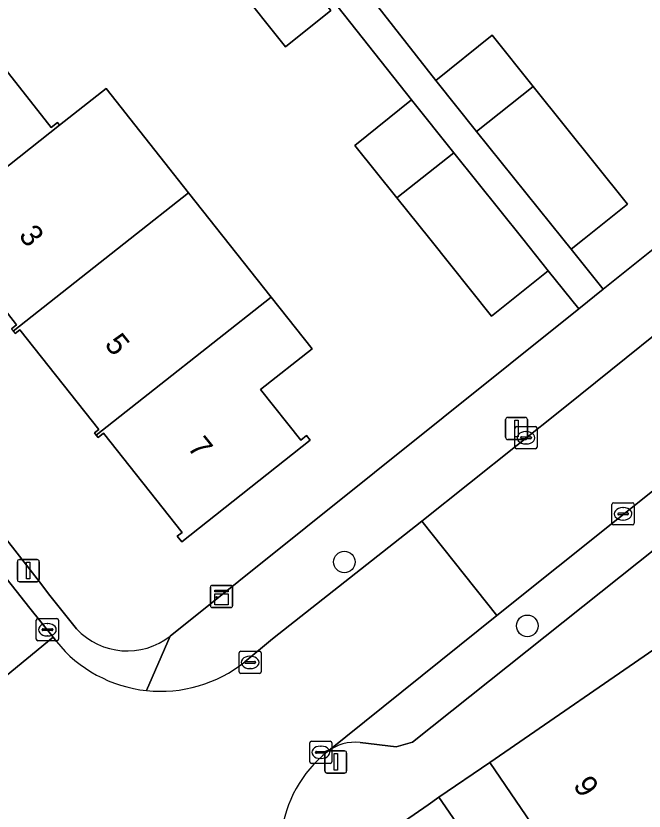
# Model space of a CAD drawing. Extents: x 157445 to 158888, y 383061 to 384688.
# Drawn here: x 158206.2 to 158234.55, y 383974.17 to 384010.07 of the extents above; entities that cross this region are included whole.
import ezdxf

# ---------------------------------------------------------------- set-up
doc = ezdxf.new("R2010")
doc.units = 0
for name, color, linetype in [('IMGEO_Boom', 7, 'Continuous'), ('IMGEO_Erf', 7, 'Continuous'), ('IMGEO_Groenvoorziening', 7, 'Continuous'), ('IMGEO_Kast', 7, 'Continuous'), ('IMGEO_Kolk', 7, 'Continuous'), ('IMGEO_Lichtmast', 7, 'Continuous'), ('IMGEO_Pand', 7, 'Continuous'), ('IMGEO_Pand_nummerreeks', 7, 'Continuous'), ('IMGEO_Parkeervlak_open', 7, 'Continuous'), ('IMGEO_Rijbaan_lokaal_open', 7, 'Continuous'), ('IMGEO_Voetpad_open', 7, 'Continuous')]:
    doc.layers.add(name, color=color, linetype=linetype)

msp = doc.modelspace()

# ---------------------------------------------------------------- linework, layer by layer
at = {"layer": 'IMGEO_Boom'}
for centre in [(158221.023, 383985.418), (158229.28, 383982.536)]:
    msp.add_circle(centre, 0.489, dxfattribs=at)
at = {"layer": 'IMGEO_Erf'}
for points in [[(158224.049, 384006.277), (158214.641, 384018.197), (158214.352, 384017.969), (158204.315, 384010.034)], [(158221.934, 384011.284), (158225.147, 384007.157), (158227.691, 384009.195), (158229.547, 384006.878), (158233.8, 384001.571), (158231.838, 384000), (158231.256, 383999.534), (158232.701, 383997.73), (158243.011, 384005.985), (158241.015, 384008.458), (158241.119, 384008.541), (158241.458, 384008.812), (158239.261, 384011.562), (158236.91, 384009.684), (158235.428, 384011.539)], [(158204.197, 384009.586), (158207.796, 384005.034), (158208.079, 384005.258), (158208.173, 384005.14), (158210.268, 384006.797), (158213.994, 384002.085), (158217.718, 383997.376), (158219.565, 383995.041), (158217.242, 383993.204), (158219.053, 383990.913), (158219.321, 383991.126), (158219.483, 383990.921), (158213.686, 383986.322), (158213.482, 383986.578), (158213.706, 383986.756), (158210.156, 383991.231), (158209.911, 383991.036), (158209.829, 383991.139), (158209.747, 383991.242), (158209.948, 383991.401), (158206.382, 383995.896), (158206.169, 383995.727)], [(158213.17, 383982.077), (158231.603, 383996.85), (158230.228, 383998.566), (158227.667, 383996.516), (158224.875, 384000), (158223.386, 384001.857), (158221.489, 384004.225), (158224.049, 384006.277)], [(158194.934, 384000.322), (158195.187, 384000), (158207.266, 383984.518), (158207.739, 383983.908), (158208.934, 383982.401)], [(158206, 383995.939), (158206.227, 383996.118), (158203.227, 384000)]]:
    msp.add_lwpolyline(points, dxfattribs=at)
msp.add_lwpolyline([(158216.161, 384011.458), (158214.023, 384014.158), (158216.08, 384015.787), (158218.219, 384013.085), (158220.417, 384010.311), (158218.36, 384008.682)], close=True, dxfattribs=at)
msp.add_arc((158211.228, 383984.534), 3.132, 222.9228, 308.3295, dxfattribs=at)
at = {"layer": 'IMGEO_Groenvoorziening'}
msp.add_lwpolyline([(158225.293, 383974.797), (158224.799, 383974.456), (158223.295, 383973.415), (158224.996, 383970.082), (158227.047, 383968.348), (158228.184, 383965.686), (158229.499, 383963.347), (158231.544, 383962.346), (158232.838, 383961.286), (158234.111, 383959.038), (158236.987, 383954.969), (158237.807, 383955.527), (158238.304, 383955.864)], close=True, dxfattribs=at)
at = {"layer": 'IMGEO_Kast'}
for p, q in [((158214.981, 383983.436), (158214.981, 383984.277)), ((158214.981, 383984.277), (158214.981, 383983.436)), ((158215.056, 383984.361), (158215.897, 383984.361)), ((158215.897, 383984.361), (158215.056, 383984.361)), ((158215.981, 383984.286), (158215.981, 383983.445)), ((158215.981, 383983.445), (158215.981, 383984.286)), ((158215.906, 383983.361), (158215.065, 383983.361)), ((158215.065, 383983.361), (158215.906, 383983.361))]:
    msp.add_line(p, q, dxfattribs=at)
for points in [[(158215.176, 383984.151), (158215.776, 383984.151), (158215.776, 383984.066), (158215.176, 383984.066), (158215.176, 383984.151)], [(158215.176, 383983.976), (158215.776, 383983.976), (158215.776, 383983.487), (158215.176, 383983.487), (158215.176, 383983.976)]]:
    msp.add_lwpolyline(points, dxfattribs=at)
msp.add_circle((158215.26, 383983.825), 0.0377, dxfattribs=at)
for centre, start, end in [((158215.059, 383984.283), 92.4484, 184.2845), ((158215.059, 383984.283), 92.4484, 184.2845), ((158215.903, 383984.283), 2.4484, 94.2845), ((158215.903, 383984.283), 2.4484, 94.2845), ((158215.059, 383983.439), 182.4484, 274.2845), ((158215.059, 383983.439), 182.4484, 274.2845), ((158215.903, 383983.439), 272.4484, 4.2845), ((158215.903, 383983.439), 272.4484, 4.2845)]:
    msp.add_arc(centre, 0.0779, start, end, dxfattribs=at)
at = {"layer": 'IMGEO_Kolk'}
for p, q in [((158228.722, 383990.602), (158228.722, 383991.454)), ((158228.797, 383991.528), (158229.649, 383991.528)), ((158229.723, 383991.454), (158229.723, 383990.602)), ((158228.981, 383991.022), (158228.981, 383991.034)), ((158229.024, 383991.071), (158229.422, 383991.071)), ((158229.21, 383991.308), (158229.235, 383991.308)), ((158229.465, 383991.034), (158229.465, 383991.022)), ((158229.419, 383990.985), (158229.021, 383990.985)), ((158229.233, 383990.748), (158229.208, 383990.748)), ((158229.649, 383990.528), (158228.797, 383990.528)), ((158233.1, 383987.166), (158233.1, 383988.018)), ((158233.175, 383988.092), (158234.027, 383988.092)), ((158233.588, 383987.872), (158233.613, 383987.872)), ((158234.101, 383988.018), (158234.101, 383987.166)), ((158233.359, 383987.586), (158233.359, 383987.598)), ((158233.797, 383987.549), (158233.399, 383987.549)), ((158233.402, 383987.635), (158233.8, 383987.635)), ((158233.843, 383987.598), (158233.843, 383987.586)), ((158234.027, 383987.092), (158233.175, 383987.092)), ((158233.611, 383987.312), (158233.586, 383987.312)), ((158207.123, 383981.935), (158207.123, 383982.787)), ((158207.198, 383982.861), (158208.05, 383982.861)), ((158208.124, 383982.787), (158208.124, 383981.935)), ((158207.611, 383982.641), (158207.636, 383982.641)), ((158207.382, 383982.355), (158207.382, 383982.367)), ((158207.82, 383982.318), (158207.422, 383982.318)), ((158207.425, 383982.404), (158207.823, 383982.404)), ((158207.634, 383982.081), (158207.609, 383982.081)), ((158207.866, 383982.367), (158207.866, 383982.355)), ((158208.05, 383981.861), (158207.198, 383981.861)), ((158216.345, 383981.385), (158217.197, 383981.385)), ((158216.27, 383980.459), (158216.27, 383981.311)), ((158216.758, 383981.165), (158216.783, 383981.165)), ((158217.271, 383981.311), (158217.271, 383980.459)), ((158216.529, 383980.879), (158216.529, 383980.891)), ((158216.967, 383980.842), (158216.569, 383980.842)), ((158216.572, 383980.928), (158216.97, 383980.928)), ((158217.013, 383980.891), (158217.013, 383980.879)), ((158217.197, 383980.385), (158216.345, 383980.385)), ((158216.781, 383980.605), (158216.756, 383980.605)), ((158219.46, 383976.399), (158219.46, 383977.251)), ((158219.535, 383977.325), (158220.387, 383977.325)), ((158219.948, 383977.105), (158219.973, 383977.105)), ((158220.461, 383977.251), (158220.461, 383976.399)), ((158219.719, 383976.819), (158219.719, 383976.831)), ((158220.157, 383976.782), (158219.759, 383976.782)), ((158219.762, 383976.868), (158220.16, 383976.868)), ((158220.203, 383976.831), (158220.203, 383976.819)), ((158220.387, 383976.325), (158219.535, 383976.325)), ((158219.971, 383976.545), (158219.946, 383976.545))]:
    msp.add_line(p, q, dxfattribs=at)
for points in [[(158228.722, 383990.602), (158228.722, 383991.454)], [(158228.797, 383991.528), (158229.649, 383991.528)], [(158229.723, 383991.454), (158229.723, 383990.602)], [(158229.649, 383990.528), (158228.797, 383990.528)], [(158233.1, 383987.166), (158233.1, 383988.018)], [(158233.175, 383988.092), (158234.027, 383988.092)], [(158234.101, 383988.018), (158234.101, 383987.166)], [(158234.027, 383987.092), (158233.175, 383987.092)], [(158207.123, 383981.935), (158207.123, 383982.787)], [(158207.198, 383982.861), (158208.05, 383982.861)], [(158208.124, 383982.787), (158208.124, 383981.935)], [(158208.05, 383981.861), (158207.198, 383981.861)], [(158216.345, 383981.385), (158217.197, 383981.385)], [(158216.27, 383980.459), (158216.27, 383981.311)], [(158217.271, 383981.311), (158217.271, 383980.459)], [(158217.197, 383980.385), (158216.345, 383980.385)], [(158219.46, 383976.399), (158219.46, 383977.251)], [(158219.535, 383977.325), (158220.387, 383977.325)], [(158220.461, 383977.251), (158220.461, 383976.399)], [(158220.387, 383976.325), (158219.535, 383976.325)]]:
    msp.add_lwpolyline(points, dxfattribs=at)
for centre, radius, start, end in [((158228.799, 383991.452), 0.0765, 91.552, 178.448), ((158228.799, 383991.452), 0.0765, 91.552, 178.448), ((158229.647, 383991.452), 0.0765, 1.552, 88.448), ((158229.647, 383991.452), 0.0765, 1.552, 88.448), ((158229.021, 383991.031), 0.0403, 85.8775, 175.7526), ((158229.426, 383991.033), 0.0386, 1.7309, 96.639), ((158229.018, 383991.021), 0.0366, 178.938, 274.7102), ((158229.422, 383991.028), 0.043, 264.8664, 352.4533), ((158228.799, 383990.604), 0.0765, 181.552, 268.448), ((158228.799, 383990.604), 0.0765, 181.552, 268.448), ((158229.647, 383990.604), 0.0765, 271.552, 358.448), ((158229.647, 383990.604), 0.0765, 271.552, 358.448), ((158233.177, 383988.016), 0.0765, 91.552, 178.448), ((158233.177, 383988.016), 0.0765, 91.552, 178.448), ((158234.025, 383988.016), 0.0765, 1.552, 88.448), ((158234.025, 383988.016), 0.0765, 1.552, 88.448), ((158233.399, 383987.595), 0.0403, 85.8775, 175.7526), ((158233.396, 383987.585), 0.0366, 178.938, 274.7102), ((158233.8, 383987.592), 0.043, 264.8664, 352.4533), ((158233.804, 383987.597), 0.0386, 1.7309, 96.639), ((158233.177, 383987.168), 0.0765, 181.552, 268.448), ((158233.177, 383987.168), 0.0765, 181.552, 268.448), ((158234.025, 383987.168), 0.0765, 271.552, 358.448), ((158234.025, 383987.168), 0.0765, 271.552, 358.448), ((158207.2, 383982.785), 0.0765, 91.552, 178.448), ((158207.2, 383982.785), 0.0765, 91.552, 178.448), ((158208.048, 383982.785), 0.0765, 1.552, 88.448), ((158208.048, 383982.785), 0.0765, 1.552, 88.448), ((158207.422, 383982.364), 0.0403, 85.8775, 175.7526), ((158207.419, 383982.354), 0.0366, 178.938, 274.7102), ((158207.823, 383982.361), 0.043, 264.8664, 352.4533), ((158207.827, 383982.366), 0.0386, 1.7309, 96.639), ((158207.2, 383981.937), 0.0765, 181.552, 268.448), ((158207.2, 383981.937), 0.0765, 181.552, 268.448), ((158208.048, 383981.937), 0.0765, 271.552, 358.448), ((158208.048, 383981.937), 0.0765, 271.552, 358.448), ((158216.347, 383981.309), 0.0765, 91.552, 178.448), ((158216.347, 383981.309), 0.0765, 91.552, 178.448), ((158217.195, 383981.309), 0.0765, 1.552, 88.448), ((158217.195, 383981.309), 0.0765, 1.552, 88.448), ((158216.569, 383980.888), 0.0403, 85.8775, 175.7526), ((158216.566, 383980.878), 0.0366, 178.938, 274.7102), ((158216.97, 383980.885), 0.043, 264.8664, 352.4533), ((158216.974, 383980.89), 0.0386, 1.7309, 96.639), ((158216.347, 383980.461), 0.0765, 181.552, 268.448), ((158216.347, 383980.461), 0.0765, 181.552, 268.448), ((158217.195, 383980.461), 0.0765, 271.552, 358.448), ((158217.195, 383980.461), 0.0765, 271.552, 358.448), ((158219.537, 383977.249), 0.0765, 91.552, 178.448), ((158219.537, 383977.249), 0.0765, 91.552, 178.448), ((158220.385, 383977.249), 0.0765, 1.552, 88.448), ((158220.385, 383977.249), 0.0765, 1.552, 88.448), ((158219.759, 383976.828), 0.0403, 85.8775, 175.7526), ((158219.756, 383976.818), 0.0366, 178.938, 274.7102), ((158220.16, 383976.825), 0.043, 264.8664, 352.4533), ((158220.164, 383976.83), 0.0386, 1.7309, 96.639), ((158219.537, 383976.401), 0.0765, 181.552, 268.448), ((158219.537, 383976.401), 0.0765, 181.552, 268.448), ((158220.385, 383976.401), 0.0765, 271.552, 358.448), ((158220.385, 383976.401), 0.0765, 271.552, 358.448)]:
    msp.add_arc(centre, radius, start, end, dxfattribs=at)
for centre, major_axis, ratio, start_param, end_param in [((158229.209, 383991.028), (-0.387, 0.002), 0.722429, 4.712389, 7.853982), ((158229.234, 383991.028), (-0.39, 0.002), 0.717154, 1.570796, 4.712389), ((158233.587, 383987.592), (-0.387, 0.002), 0.722429, 4.712389, 7.853982), ((158233.612, 383987.592), (-0.39, 0.002), 0.717154, 1.570796, 4.712389), ((158207.61, 383982.361), (-0.387, 0.002), 0.722429, 4.712389, 7.853982), ((158207.635, 383982.361), (-0.39, 0.002), 0.717154, 1.570796, 4.712389), ((158216.757, 383980.885), (-0.387, 0.002), 0.722429, 4.712389, 7.853982), ((158216.782, 383980.885), (-0.39, 0.002), 0.717154, 1.570796, 4.712389), ((158219.947, 383976.825), (-0.387, 0.002), 0.722429, 4.712389, 7.853982), ((158219.972, 383976.825), (-0.39, 0.002), 0.717154, 1.570796, 4.712389)]:
    msp.add_ellipse(centre, major_axis=major_axis, ratio=ratio, start_param=start_param, end_param=end_param, dxfattribs=at)
at = {"layer": 'IMGEO_Lichtmast'}
for p, q in [((158228.297, 383991.046), (158228.297, 383991.846)), ((158228.297, 383991.846), (158228.297, 383991.046)), ((158228.397, 383991.946), (158229.187, 383991.946)), ((158229.187, 383991.946), (158228.397, 383991.946)), ((158229.287, 383991.846), (158229.287, 383991.046)), ((158229.287, 383991.046), (158229.287, 383991.846)), ((158229.187, 383990.946), (158228.397, 383990.946)), ((158228.397, 383990.946), (158229.187, 383990.946)), ((158206.267, 383984.628), (158206.267, 383985.428)), ((158206.267, 383985.428), (158206.267, 383984.628)), ((158206.367, 383985.528), (158207.157, 383985.528)), ((158207.157, 383985.528), (158206.367, 383985.528)), ((158207.257, 383985.428), (158207.257, 383984.628)), ((158207.257, 383984.628), (158207.257, 383985.428)), ((158207.157, 383984.528), (158206.367, 383984.528)), ((158206.367, 383984.528), (158207.157, 383984.528)), ((158220.137, 383975.992), (158220.137, 383976.792)), ((158220.137, 383976.792), (158220.137, 383975.992)), ((158220.237, 383976.892), (158221.027, 383976.892)), ((158221.027, 383976.892), (158220.237, 383976.892)), ((158221.127, 383976.792), (158221.127, 383975.992)), ((158221.127, 383975.992), (158221.127, 383976.792)), ((158221.027, 383975.892), (158220.237, 383975.892)), ((158220.237, 383975.892), (158221.027, 383975.892))]:
    msp.add_line(p, q, dxfattribs=at)
for points in [[(158228.717, 383991.821), (158228.867, 383991.821), (158228.867, 383991.071), (158228.717, 383991.071), (158228.717, 383991.821)], [(158206.687, 383985.403), (158206.837, 383985.403), (158206.837, 383984.653), (158206.687, 383984.653), (158206.687, 383985.403)], [(158220.557, 383976.767), (158220.707, 383976.767), (158220.707, 383976.017), (158220.557, 383976.017), (158220.557, 383976.767)]]:
    msp.add_lwpolyline(points, dxfattribs=at)
for centre, start, end in [((158228.397, 383991.846), 90, 180), ((158228.397, 383991.846), 90, 180), ((158229.187, 383991.846), 0, 90), ((158229.187, 383991.846), 360, 90), ((158228.397, 383991.046), 180, 270), ((158228.397, 383991.046), 180, 270), ((158229.187, 383991.046), 270, 0), ((158229.187, 383991.046), 270, 0), ((158206.367, 383985.428), 90, 180), ((158206.367, 383985.428), 90, 180), ((158207.157, 383985.428), 0, 90), ((158207.157, 383985.428), 360, 90), ((158206.367, 383984.628), 180, 270), ((158206.367, 383984.628), 180, 270), ((158207.157, 383984.628), 270, 0), ((158207.157, 383984.628), 270, 0), ((158220.237, 383976.792), 90, 180), ((158220.237, 383976.792), 90, 180), ((158221.027, 383976.792), 0, 90), ((158221.027, 383976.792), 360, 90), ((158220.237, 383975.992), 180, 270), ((158220.237, 383975.992), 180, 270), ((158221.027, 383975.992), 270, 0), ((158221.027, 383975.992), 270, 0)]:
    msp.add_arc(centre, 0.1, start, end, dxfattribs=at)
at = {"layer": 'IMGEO_Pand'}
for points in [[(158218.219, 384013.085), (158216.161, 384011.458), (158218.36, 384008.682), (158220.417, 384010.311)], [(158202.33, 384000.519), (158208.173, 384005.14), (158208.079, 384005.258), (158207.796, 384005.034), (158204.197, 384009.586), (158204.487, 384009.815), (158204.315, 384010.034), (158202.386, 384008.509), (158198.463, 384005.407), (158198.639, 384005.184), (158198.942, 384005.423), (158202.55, 384000.859), (158202.249, 384000.622)], [(158226.993, 384004.853), (158229.547, 384006.878), (158227.691, 384009.195), (158225.147, 384007.157)], [(158226.993, 384004.853), (158230.883, 384000), (158231.256, 383999.534), (158231.838, 384000), (158233.8, 384001.571), (158229.547, 384006.878)], [(158202.33, 384000.519), (158202.41, 384000.418), (158202.709, 384000.655), (158203.227, 384000), (158206.227, 383996.118), (158206, 383995.939), (158206.085, 383995.832), (158211.356, 384000), (158213.994, 384002.085), (158210.268, 384006.797), (158208.173, 384005.14)], [(158223.386, 384001.857), (158225.96, 384003.892), (158224.049, 384006.277), (158221.489, 384004.225)], [(158223.386, 384001.857), (158224.875, 384000), (158227.667, 383996.516), (158230.228, 383998.566), (158229.079, 384000), (158225.96, 384003.892)], [(158213.994, 384002.085), (158211.356, 384000), (158206.085, 383995.832), (158206.169, 383995.727), (158206.382, 383995.896), (158209.948, 383991.401), (158209.747, 383991.242), (158209.829, 383991.139), (158217.718, 383997.376)], [(158209.829, 383991.139), (158209.911, 383991.036), (158210.156, 383991.231), (158213.706, 383986.756), (158213.482, 383986.578), (158213.686, 383986.322), (158219.483, 383990.921), (158219.321, 383991.126), (158219.053, 383990.913), (158217.242, 383993.204), (158219.565, 383995.041), (158217.718, 383997.376)], [(158239.801, 383976.965), (158236.155, 383982.261), (158235.669, 383981.927), (158227.583, 383976.366), (158229.939, 383972.921), (158230.286, 383973.158), (158231.125, 383971.956), (158230.78, 383971.702), (158231.218, 383971.062)]]:
    msp.add_lwpolyline(points, close=True, dxfattribs=at)
at = {"layer": 'IMGEO_Parkeervlak_open'}
for points in [[(158249.817, 384000.521), (158227.908, 383983.001)], [(158225.877, 383978.7), (158248.631, 383996.838)], [(158227.908, 383983.001), (158220.25, 383976.85)], [(158224.095, 383977.279), (158225.877, 383978.7)], [(158221.743, 383977.269), (158223.367, 383977.07)], [(158223.367, 383977.07), (158224.095, 383977.279)]]:
    msp.add_lwpolyline(points, dxfattribs=at)
msp.add_arc((158221.506, 383975.245), 2.038, 83.3183, 128.0345, dxfattribs=at)
at = {"layer": 'IMGEO_Rijbaan_lokaal_open'}
for points in [[(158174.906, 384015.418), (158175.676, 384014.439), (158188.616, 383998.114), (158189.781, 383996.75), (158192.203, 383993.822), (158199.789, 383984.229), (158203.731, 383979.269), (158204.04, 383978.882), (158207.883, 383982.027), (158206.832, 383983.339), (158204.898, 383985.76), (158201.914, 383989.554), (158192.686, 384001.026)], [(158220.25, 383976.85), (158227.908, 383983.001), (158224.525, 383987.264), (158217.777, 383981.955), (158216.53, 383980.913)], [(158208.029, 383981.824), (158207.883, 383982.027), (158204.04, 383978.882), (158204.178, 383978.709)]]:
    msp.add_lwpolyline(points, dxfattribs=at)
msp.add_lwpolyline([(158246.447, 384004.827), (158237.822, 383997.908), (158230.972, 383992.41), (158224.525, 383987.264), (158227.908, 383983.001), (158249.817, 384000.521)], close=True, dxfattribs=at)
for centre, radius, start, end in [((158212.736, 383985.637), 6.057, 219.0105, 263.8912), ((158212.738, 383985.636), 6.057, 263.8656, 308.7568), ((158223.767, 383972.449), 5.634, 128.631, 173.1869)]:
    msp.add_arc(centre, radius, start, end, dxfattribs=at)
at = {"layer": 'IMGEO_Voetpad_open'}
for points in [[(158214.641, 384018.197), (158224.049, 384006.277), (158225.96, 384003.892), (158229.079, 384000), (158230.228, 383998.566), (158231.603, 383996.85), (158232.701, 383997.73), (158231.256, 383999.534), (158230.883, 384000), (158226.993, 384004.853), (158225.147, 384007.157), (158221.934, 384011.284)], [(158254.018, 384013.019), (158251.699, 384012.793), (158246.086, 384008.467), (158243.011, 384005.985), (158232.701, 383997.73), (158231.603, 383996.85), (158213.17, 383982.077), (158212.091, 383979.614)], [(158192.686, 384001.026), (158201.914, 383989.554), (158204.898, 383985.76), (158206.832, 383983.339), (158207.883, 383982.027), (158208.029, 383981.824)], [(158208.934, 383982.401), (158207.739, 383983.908), (158207.266, 383984.518), (158195.187, 384000)], [(158249.109, 383999.141), (158248.981, 383997.51), (158248.631, 383996.838), (158225.877, 383978.7), (158224.095, 383977.279), (158223.367, 383977.07), (158221.743, 383977.269)], [(158216.53, 383980.913), (158217.777, 383981.955), (158224.525, 383987.264), (158230.972, 383992.41), (158237.822, 383997.908)], [(158218.173, 383973.117), (158221.17, 383971.943), (158223.295, 383973.415), (158224.799, 383974.456), (158225.293, 383974.797), (158227.583, 383976.366), (158235.669, 383981.927), (158234.997, 383982.764), (158241.092, 383987.655), (158242.517, 383988.796), (158247.503, 383992.785), (158248.876, 383991.069), (158255.224, 383997.223), (158255.702, 383997.679)], [(158212.091, 383979.614), (158213.17, 383982.077)], [(158229.939, 383972.921), (158227.583, 383976.366), (158225.293, 383974.797), (158238.304, 383955.864)]]:
    msp.add_lwpolyline(points, dxfattribs=at)
for centre, radius, start, end in [((158211.228, 383984.534), 3.132, 222.9228, 308.3295), ((158212.736, 383985.637), 6.057, 219.0105, 263.8912), ((158212.738, 383985.636), 6.057, 263.8656, 308.7568), ((158221.506, 383975.245), 2.038, 83.3183, 128.0345), ((158223.767, 383972.449), 5.634, 128.631, 173.1869)]:
    msp.add_arc(centre, radius, start, end, dxfattribs=at)

# ---------------------------------------------------------------- texts
at = {"layer": 'IMGEO_Pand_nummerreeks'}
for s, rotation, p in [('3', 307.7901, (158206.292, 384000.15)), ('5', 308.8051, (158210.166, 383995.231)), ('7', 308.8051, (158213.909, 383990.577)), ('9', 303.2067, (158231.32, 383975.338))]:
    msp.add_text(s, height=1, rotation=rotation, dxfattribs=at).set_placement(p)

doc.saveas('drawing.dxf')
